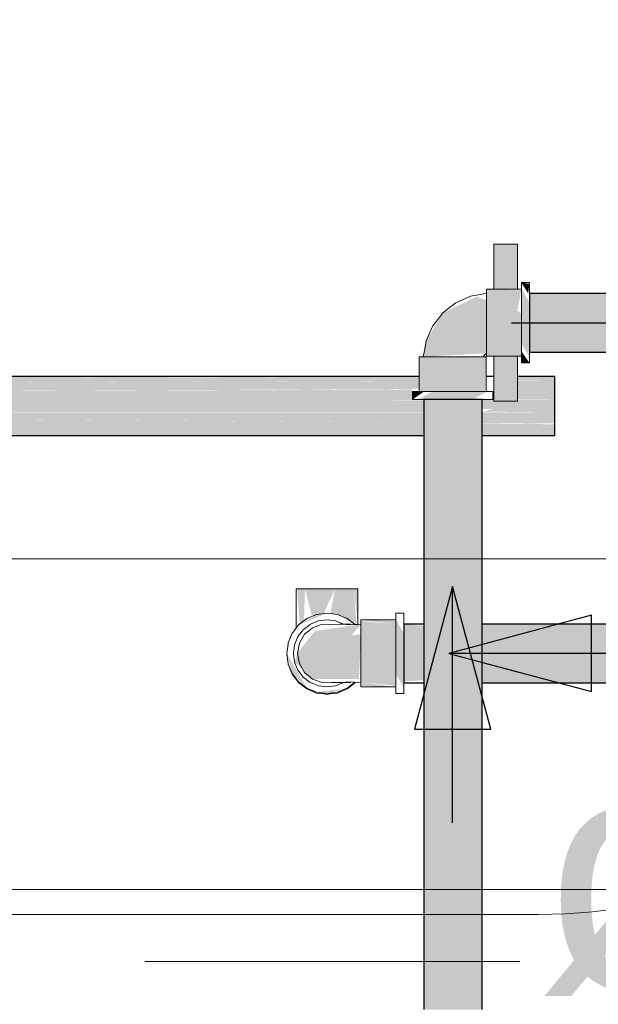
# Model space of a CAD drawing. Header units: millimetres. Extents: x 567 to 934, y -1 to 364.
# Tile 607 of 656: x 748.204 to 748.694, y 101.327 to 102.16. Entities that reach past the tile are written whole.
import ezdxf

# ---------------------------------------------------------------- set-up
doc = ezdxf.new("R2010")
doc.units = ezdxf.units.MM
doc.header["$MEASUREMENT"] = 0
doc.linetypes.add('HIDDEN2', pattern=[0.47625, 0.3175, -0.15875])
doc.linetypes.add('NULL', pattern=[0])
for name, color, linetype, lineweight in [('A-ANNO-SYMB', 7, 'Continuous', 9), ('A-WALL', 7, 'Continuous', 25), ('AF-Condutos', 140, 'Continuous', 25), ('AF-Condutos Reúso', 200, 'Continuous', 25), ('AF-Conexões', 152, 'Continuous', 18), ('AF-Peça de utilização', 152, 'Continuous', 18), ('AF-Registro', 253, 'Continuous', 18), ('AF-Sentido conduto', 140, 'Continuous', 30), ('AF-Textos conduto', 7, 'Continuous', 9), ('DI-Detalhes', 1, 'HIDDEN2', 9)]:
    doc.layers.add(name, color=color, linetype=linetype, lineweight=lineweight)
doc.styles.add('Arial', font='arial.ttf')

msp = doc.modelspace()

# ---------------------------------------------------------------- hatches: boundary and pattern name
at = {"layer": 'AF-Condutos', "linetype": 'Continuous'}
for points in [[(748.63599, 101.92864), (748.63599, 101.91848), (748.80599, 101.91848), (748.80599, 101.92864)], [(748.63599, 101.88909), (748.80599, 101.88909), (748.80599, 101.91848), (748.63599, 101.91848)], [(748.80599, 101.87892), (748.80599, 101.88909), (748.63599, 101.88909), (748.63599, 101.87892)], [(748.59599, 101.32213), (748.59599, 101.83878), (748.54654, 101.83878), (748.54654, 101.32213)], [(748.52955, 101.64864), (748.52955, 101.6), (748.54654, 101.60101), (748.54654, 101.64724)], [(748.59599, 101.64864), (748.59599, 101.59892), (748.80599, 101.59892), (748.80599, 101.64864)]]:
    msp.add_hatch(color=151, dxfattribs=at).paths.add_polyline_path(points)
at = {"layer": 'AF-Condutos Reúso', "linetype": 'Continuous'}
for points in [[(748.54258, 101.85809), (747.87878, 101.85807), (747.87878, 101.85697), (748.54258, 101.85799)], [(747.87878, 101.85697), (747.87878, 101.85668), (748.54258, 101.8579)], [(747.87878, 101.85668), (747.87878, 101.85488), (748.54258, 101.85499), (748.54258, 101.85788)], [(748.54258, 101.85487), (747.87878, 101.85484), (747.87878, 101.85245), (748.54258, 101.85461)], [(747.87878, 101.85245), (747.87878, 101.85183), (748.54258, 101.85447), (748.54258, 101.85461)], [(747.87878, 101.85183), (747.87878, 101.84792), (748.54258, 101.84806), (748.54258, 101.85443)], [(748.6258, 101.85803), (748.6258, 101.85495), (748.65752, 101.85488), (748.65752, 101.85809)], [(748.65752, 101.85488), (748.6258, 101.85478), (748.6258, 101.84808), (748.65752, 101.84792)], [(747.87878, 101.84792), (748.54258, 101.84792), (748.54258, 101.84806)], [(747.87878, 101.84377), (748.54258, 101.83921), (748.2189, 101.84558), (748.54258, 101.84734), (748.10773, 101.84558), (748.54258, 101.84791), (747.87878, 101.84787), (747.87878, 101.84461)], [(748.53699, 101.83862), (748.53699, 101.83925), (747.87878, 101.84377), (747.87878, 101.83842)], [(748.53699, 101.84788), (748.09276, 101.84558), (748.53699, 101.8476)], [(748.53699, 101.84728), (748.2189, 101.84558), (748.53699, 101.83932)], [(748.65752, 101.84792), (748.6258, 101.84779), (748.6258, 101.83878), (748.65752, 101.83842)], [(747.29409, 101.83827), (747.29409, 101.83739), (748.65752, 101.82803)], [(748.54654, 101.83862), (747.87878, 101.83842), (748.53699, 101.83842)], [(748.43648, 101.83739), (747.89072, 101.83485), (747.89072, 101.83395), (748.65752, 101.83842), (747.87878, 101.83836)], [(748.48118, 101.83739), (747.87878, 101.83388), (748.54654, 101.82886), (748.54654, 101.83103), (748.6058, 101.83078), (748.54654, 101.83392), (748.54654, 101.83739)], [(748.43648, 101.83739), (747.89072, 101.83834), (747.89072, 101.83485)], [(748.59599, 101.83807), (748.59599, 101.8313), (748.65752, 101.82803), (748.65752, 101.83842)], [(747.89072, 101.82803), (748.54654, 101.82803), (748.54654, 101.82879), (747.89072, 101.8333)], [(748.54654, 101.81931), (748.54654, 101.82802), (747.90099, 101.82798), (747.89072, 101.82385), (748.65752, 101.81853)], [(748.65752, 101.82803), (748.6058, 101.83078), (748.59599, 101.82849)], [(748.59599, 101.81897), (748.65752, 101.81853), (748.65752, 101.82803), (748.59599, 101.82802)], [(747.90099, 101.81853), (748.54654, 101.81853), (748.54654, 101.81929), (747.90099, 101.82372)], [(748.04487, 101.81598), (748.54654, 101.81254), (748.54654, 101.81778), (748.65752, 101.81853), (747.90699, 101.81849), (747.90699, 101.8154)], [(748.65752, 101.81178), (748.65752, 101.81778), (748.59599, 101.81828), (748.59599, 101.8122)], [(748.65752, 101.81158), (748.65752, 101.81178), (748.04487, 101.81598), (747.90099, 101.81538), (748.61676, 101.81178), (747.90699, 101.81178)], [(747.90099, 101.81012), (748.54654, 101.80862), (748.54654, 101.81136)], [(748.54654, 101.81147), (748.54654, 101.81157), (747.90527, 101.81156), (747.90527, 101.81013)], [(747.90527, 101.81013), (748.54654, 101.81136), (748.54654, 101.81147)], [(748.54654, 101.8085), (748.54654, 101.80862), (747.90527, 101.81011), (747.90527, 101.80836)], [(747.90699, 101.81178), (748.54654, 101.81178), (748.54654, 101.81213), (747.90699, 101.81535)], [(747.90699, 101.81158), (748.54654, 101.81161), (747.90699, 101.81178)], [(748.65752, 101.80836), (748.65752, 101.81158), (748.59599, 101.81158), (748.59599, 101.80851)], [(747.90527, 101.80836), (748.54654, 101.80836), (748.54654, 101.8085)]]:
    msp.add_hatch(color=201, dxfattribs=at).paths.add_polyline_path(points)
at = {"layer": 'AF-Conexões', "linetype": 'Continuous'}
for points in [[(748.63599, 101.93662), (748.62918, 101.93778), (748.63495, 101.92864)], [(748.59979, 101.93218), (748.59979, 101.91113), (748.62918, 101.91113), (748.6258, 101.91418), (748.62918, 101.93121)], [(748.62918, 101.93323), (748.62918, 101.88678), (748.63599, 101.87434), (748.63599, 101.92078)], [(748.54857, 101.88856), (748.54609, 101.87498), (748.59979, 101.87793), (748.59979, 101.92276), (748.59137, 101.92583), (748.56274, 101.91203)], [(748.62918, 101.89643), (748.62918, 101.91113), (748.59979, 101.91113), (748.59979, 101.89643)], [(748.59979, 101.87538), (748.62918, 101.87538), (748.62918, 101.89643), (748.59979, 101.89643)], [(748.62918, 101.86978), (748.63599, 101.86978), (748.62918, 101.87974)], [(748.54258, 101.87498), (748.54258, 101.84558), (748.59842, 101.84558), (748.59939, 101.87498)], [(748.53699, 101.84558), (748.53699, 101.83878), (748.54695, 101.84558)], [(748.60043, 101.84558), (748.55399, 101.84558), (748.54155, 101.83878), (748.58798, 101.83878)], [(748.46455, 101.65778), (748.45575, 101.65662), (748.44052, 101.64782)], [(748.49336, 101.65218), (748.52276, 101.64838), (748.52276, 101.65121)], [(748.49336, 101.65121), (748.49336, 101.61643), (748.52276, 101.60958), (748.52276, 101.64838)], [(748.52276, 101.65323), (748.52276, 101.60678), (748.52955, 101.59434), (748.52955, 101.64078)], [(748.43962, 101.62404), (748.43712, 101.61643), (748.4523, 101.60207), (748.49167, 101.6021), (748.49336, 101.63992), (748.4853, 101.63902), (748.49336, 101.64843), (748.45432, 101.64272)], [(748.43063, 101.62365), (748.43511, 101.60678), (748.44756, 101.59434)], [(748.52276, 101.6037), (748.52276, 101.60958), (748.49336, 101.61643), (748.49336, 101.6037)], [(748.52276, 101.59635), (748.52276, 101.6037), (748.49336, 101.6037), (748.49336, 101.59919)], [(748.48156, 101.59434), (748.45575, 101.59094), (748.46455, 101.58978)], [(748.49336, 101.59635), (748.52276, 101.59538), (748.49413, 101.59911)]]:
    msp.add_hatch(color=161, dxfattribs=at).paths.add_polyline_path(points)
at = {"layer": 'AF-Peça de utilização', "linetype": 'Continuous'}
for points in [[(748.44144, 101.64853), (748.44503, 101.65128), (748.44603, 101.67848), (748.43925, 101.67848)], [(748.45146, 101.65606), (748.45146, 101.67848), (748.44603, 101.67848)], [(748.45143, 101.65619), (748.46176, 101.65745), (748.47134, 101.67848), (748.45146, 101.67848)], [(748.47134, 101.67848), (748.46734, 101.65741), (748.47134, 101.65689)], [(748.48946, 101.6483), (748.48725, 101.67848), (748.47134, 101.67848), (748.47134, 101.65746)], [(748.49075, 101.64834), (748.49075, 101.67848), (748.48725, 101.67848)]]:
    msp.add_hatch(color=161, dxfattribs=at).paths.add_polyline_path(points)
at = {"layer": 'AF-Registro', "linetype": 'Continuous'}
for points in [[(748.6258, 101.93218), (748.6258, 101.97018), (748.6058, 101.97018), (748.6058, 101.93218)], [(748.6058, 101.87538), (748.6058, 101.83738), (748.6258, 101.83738), (748.6258, 101.87538), (748.61223, 101.87538)]]:
    msp.add_hatch(color=254, dxfattribs=at).paths.add_polyline_path(points)

# ---------------------------------------------------------------- linework, layer by layer
at = {"layer": 'A-ANNO-SYMB', "color": 8, "linetype": 'Continuous', "lineweight": 5}
msp.add_line((746.97823, 101.40273), (748.6434, 101.40273), dxfattribs=at)
msp.add_arc((748.6434, 101.85273), 0.45, 270, 0, dxfattribs=at)
at = {"layer": 'A-WALL', "color": 8, "lineweight": 5}
for p, q in [((748.79099, 101.70378), (746.89099, 101.70378)), ((746.42099, 101.42378), (749.07099, 101.42378))]:
    msp.add_line(p, q, dxfattribs=at)
at = {"layer": 'AF-Condutos'}
for p, q in [((748.63599, 101.92864), (748.63599, 101.92543)), ((748.71181, 101.92864), (748.63599, 101.92864)), ((748.63599, 101.92543), (748.63599, 101.91848)), ((748.63599, 101.91848), (748.63599, 101.90898)), ((748.63599, 101.90898), (748.63599, 101.89858)), ((748.63599, 101.89858), (748.63599, 101.88909)), ((748.63599, 101.88909), (748.63599, 101.88213)), ((748.63599, 101.88213), (748.63599, 101.87892)), ((748.63599, 101.87892), (748.71181, 101.87892)), ((748.54654, 101.83878), (748.54654, 101.80836)), ((748.55076, 101.83878), (748.54654, 101.83878)), ((748.55849, 101.83878), (748.55076, 101.83878)), ((748.56837, 101.83878), (748.55849, 101.83878)), ((748.57871, 101.83878), (748.56837, 101.83878)), ((748.58772, 101.83878), (748.57871, 101.83878)), ((748.59382, 101.83878), (748.58772, 101.83878)), ((748.59599, 101.83878), (748.59382, 101.83878)), ((748.59599, 101.80836), (748.59599, 101.83878)), ((748.54654, 101.80836), (748.54654, 101.64864)), ((748.59599, 101.64864), (748.59599, 101.80836)), ((748.52955, 101.64864), (748.52955, 101.64756)), ((748.54654, 101.64864), (748.52955, 101.64864)), ((748.52955, 101.64756), (748.52955, 101.64236)), ((748.54654, 101.64864), (748.54654, 101.59892)), ((748.80599, 101.64864), (748.59599, 101.64864)), ((748.59599, 101.59892), (748.59599, 101.64864)), ((748.52955, 101.64236), (748.52955, 101.63395)), ((748.52955, 101.63395), (748.52955, 101.62378)), ((748.52955, 101.62378), (748.52955, 101.61361)), ((748.52955, 101.61361), (748.52955, 101.6052)), ((748.52955, 101.6052), (748.52955, 101.6)), ((748.52955, 101.6), (748.52955, 101.59892)), ((748.52955, 101.59892), (748.54654, 101.59892)), ((748.54654, 101.59892), (748.54654, 101.32213)), ((748.59599, 101.59892), (748.80599, 101.59892)), ((748.59599, 101.32213), (748.59599, 101.59892))]:
    msp.add_line(p, q, dxfattribs=at)
at = {"layer": 'AF-Condutos Reúso'}
for p, q in [((748.54258, 101.85809), (747.87878, 101.85809)), ((748.6058, 101.85809), (748.59939, 101.85809)), ((748.65752, 101.85809), (748.6258, 101.85809)), ((748.65752, 101.85488), (748.65752, 101.85809)), ((748.65752, 101.84792), (748.65752, 101.85488)), ((748.65752, 101.84558), (748.65752, 101.84792)), ((748.65752, 101.83878), (748.65752, 101.84558)), ((748.65752, 101.83842), (748.65752, 101.83878)), ((748.65752, 101.83739), (748.65752, 101.83842)), ((748.65752, 101.82803), (748.65752, 101.83739)), ((748.65752, 101.82378), (748.65752, 101.82803)), ((748.65752, 101.81853), (748.65752, 101.82378)), ((748.65752, 101.81778), (748.65752, 101.81853)), ((748.65752, 101.81598), (748.65752, 101.81778)), ((748.65752, 101.81178), (748.65752, 101.81598)), ((748.65752, 101.81158), (748.65752, 101.81178)), ((748.65752, 101.80836), (748.65752, 101.81158)), ((747.90527, 101.80836), (748.54654, 101.80836)), ((748.59599, 101.80836), (748.65752, 101.80836))]:
    msp.add_line(p, q, dxfattribs=at)
at = {"layer": 'AF-Conexões'}
for p, q in [((748.62918, 101.93778), (748.62918, 101.93662)), ((748.63599, 101.93778), (748.62918, 101.93778)), ((748.62918, 101.93662), (748.62918, 101.93323)), ((748.63599, 101.93662), (748.63599, 101.93778)), ((748.63599, 101.93323), (748.63599, 101.93662)), ((748.5862, 101.9262), (748.57991, 101.92337)), ((748.59452, 101.92772), (748.5862, 101.9262)), ((748.59979, 101.92868), (748.59452, 101.92772)), ((748.59979, 101.93218), (748.59979, 101.93121)), ((748.6058, 101.93218), (748.59979, 101.93218)), ((748.59979, 101.93121), (748.59979, 101.92868)), ((748.59979, 101.92715), (748.59979, 101.92868)), ((748.59979, 101.92868), (748.59979, 101.92838)), ((748.59979, 101.92838), (748.59979, 101.92386)), ((748.59979, 101.92276), (748.59979, 101.92715)), ((748.6258, 101.93218), (748.6058, 101.93218)), ((748.62918, 101.93218), (748.6258, 101.93218)), ((748.62918, 101.93323), (748.62918, 101.93218)), ((748.62918, 101.93218), (748.62918, 101.92782)), ((748.62918, 101.93121), (748.62918, 101.93218)), ((748.62918, 101.92838), (748.62918, 101.93121)), ((748.62918, 101.92386), (748.62918, 101.92838)), ((748.62918, 101.92782), (748.62918, 101.92078)), ((748.63599, 101.92864), (748.63599, 101.93323)), ((748.63599, 101.92782), (748.63599, 101.92864)), ((748.63599, 101.92078), (748.63599, 101.92782)), ((748.57361, 101.92054), (748.56818, 101.91629)), ((748.57991, 101.92337), (748.57361, 101.92054)), ((748.59979, 101.92386), (748.59979, 101.91798)), ((748.59979, 101.91604), (748.59979, 101.92276)), ((748.59979, 101.91798), (748.59979, 101.91418)), ((748.62918, 101.91798), (748.62918, 101.92386)), ((748.62918, 101.92078), (748.62918, 101.91258)), ((748.62918, 101.91418), (748.62918, 101.91798)), ((748.63599, 101.91258), (748.63599, 101.92078)), ((748.56274, 101.91203), (748.55848, 101.90659)), ((748.56818, 101.91629), (748.56274, 101.91203)), ((748.59979, 101.90781), (748.59979, 101.91604)), ((748.59979, 101.91418), (748.59979, 101.91113)), ((748.59979, 101.91113), (748.59979, 101.90378)), ((748.62918, 101.91113), (748.62918, 101.91418)), ((748.62918, 101.91258), (748.62918, 101.90378)), ((748.62918, 101.90378), (748.62918, 101.91113)), ((748.63599, 101.90378), (748.63599, 101.91258)), ((748.55422, 101.90116), (748.5514, 101.89486)), ((748.55848, 101.90659), (748.55422, 101.90116)), ((748.59979, 101.89908), (748.59979, 101.90781)), ((748.59979, 101.90378), (748.59979, 101.89643)), ((748.62918, 101.89643), (748.62918, 101.90378)), ((748.62918, 101.90378), (748.62918, 101.89498)), ((748.63599, 101.89498), (748.63599, 101.90378)), ((748.5514, 101.89486), (748.54857, 101.88856)), ((748.59979, 101.89088), (748.59979, 101.89908)), ((748.59979, 101.89643), (748.59979, 101.89338)), ((748.59979, 101.89338), (748.59979, 101.88958)), ((748.62918, 101.89338), (748.62918, 101.89643)), ((748.62918, 101.89498), (748.62918, 101.88678)), ((748.62918, 101.88958), (748.62918, 101.89338)), ((748.63599, 101.88678), (748.63599, 101.89498)), ((748.54857, 101.88856), (748.54704, 101.88025)), ((748.59979, 101.88415), (748.59979, 101.89088)), ((748.59979, 101.88958), (748.59979, 101.8837)), ((748.62918, 101.8837), (748.62918, 101.88958)), ((748.62918, 101.88678), (748.62918, 101.87974)), ((748.63599, 101.87974), (748.63599, 101.88678)), ((748.54704, 101.88025), (748.54609, 101.87498)), ((748.59684, 101.87498), (748.59809, 101.87667)), ((748.59809, 101.87667), (748.59979, 101.87793)), ((748.59979, 101.8796), (748.59979, 101.88415)), ((748.59979, 101.8837), (748.59979, 101.87919)), ((748.59979, 101.87793), (748.59979, 101.8796)), ((748.59979, 101.87919), (748.59979, 101.87793)), ((748.59979, 101.87793), (748.59979, 101.87635)), ((748.59979, 101.87635), (748.59979, 101.87538)), ((748.62918, 101.87919), (748.62918, 101.8837)), ((748.62918, 101.87974), (748.62918, 101.87538)), ((748.62918, 101.87635), (748.62918, 101.87919)), ((748.62918, 101.87538), (748.62918, 101.87635)), ((748.63599, 101.87892), (748.63599, 101.87974)), ((748.63599, 101.87434), (748.63599, 101.87892)), ((748.54356, 101.87498), (748.54258, 101.87498)), ((748.54258, 101.87498), (748.54258, 101.85809)), ((748.54609, 101.87498), (748.54356, 101.87498)), ((748.54609, 101.87498), (748.54761, 101.87498)), ((748.54639, 101.87498), (748.54609, 101.87498)), ((748.5509, 101.87498), (748.54639, 101.87498)), ((748.54761, 101.87498), (748.552, 101.87498)), ((748.55679, 101.87498), (748.5509, 101.87498)), ((748.552, 101.87498), (748.55872, 101.87498)), ((748.56364, 101.87498), (748.55679, 101.87498)), ((748.55872, 101.87498), (748.56696, 101.87498)), ((748.57099, 101.87498), (748.56364, 101.87498)), ((748.56696, 101.87498), (748.57132, 101.87498)), ((748.57833, 101.87498), (748.57099, 101.87498)), ((748.57132, 101.87498), (748.57569, 101.87498)), ((748.57569, 101.87498), (748.58389, 101.87498)), ((748.58519, 101.87498), (748.57833, 101.87498)), ((748.58389, 101.87498), (748.59062, 101.87498)), ((748.59107, 101.87498), (748.58519, 101.87498)), ((748.59062, 101.87498), (748.59516, 101.87498)), ((748.59558, 101.87498), (748.59107, 101.87498)), ((748.59516, 101.87498), (748.59684, 101.87498)), ((748.59684, 101.87498), (748.59558, 101.87498)), ((748.59842, 101.87498), (748.59684, 101.87498)), ((748.59939, 101.87498), (748.59842, 101.87498)), ((748.59939, 101.85809), (748.59939, 101.87498)), ((748.59979, 101.87538), (748.6058, 101.87538)), ((748.6058, 101.87538), (748.6258, 101.87538)), ((748.6258, 101.87538), (748.62918, 101.87538)), ((748.62918, 101.87538), (748.62918, 101.87434)), ((748.62918, 101.87434), (748.62918, 101.87094)), ((748.62918, 101.87094), (748.62918, 101.86978)), ((748.62918, 101.86978), (748.63599, 101.86978)), ((748.63599, 101.87094), (748.63599, 101.87434)), ((748.63599, 101.86978), (748.63599, 101.87094)), ((748.54258, 101.85809), (748.54258, 101.84558)), ((748.59939, 101.84558), (748.59939, 101.85809)), ((748.53815, 101.84558), (748.53699, 101.84558)), ((748.53699, 101.84558), (748.53699, 101.83878)), ((748.54155, 101.84558), (748.53815, 101.84558)), ((748.54258, 101.84558), (748.54155, 101.84558)), ((748.54695, 101.84558), (748.54258, 101.84558)), ((748.54258, 101.84558), (748.54356, 101.84558)), ((748.54356, 101.84558), (748.54639, 101.84558)), ((748.54639, 101.84558), (748.5509, 101.84558)), ((748.55399, 101.84558), (748.54695, 101.84558)), ((748.5509, 101.84558), (748.55679, 101.84558)), ((748.56219, 101.84558), (748.55399, 101.84558)), ((748.55679, 101.84558), (748.56364, 101.84558)), ((748.57099, 101.84558), (748.56219, 101.84558)), ((748.56364, 101.84558), (748.57099, 101.84558)), ((748.57979, 101.84558), (748.57099, 101.84558)), ((748.57099, 101.84558), (748.57833, 101.84558)), ((748.57833, 101.84558), (748.58519, 101.84558)), ((748.58798, 101.84558), (748.57979, 101.84558)), ((748.58519, 101.84558), (748.59107, 101.84558)), ((748.59503, 101.84558), (748.58798, 101.84558)), ((748.59107, 101.84558), (748.59558, 101.84558)), ((748.59939, 101.84558), (748.59503, 101.84558)), ((748.59558, 101.84558), (748.59842, 101.84558)), ((748.59842, 101.84558), (748.59939, 101.84558)), ((748.60043, 101.84558), (748.59939, 101.84558)), ((748.60383, 101.84558), (748.60043, 101.84558)), ((748.60498, 101.84558), (748.60383, 101.84558)), ((748.60498, 101.83878), (748.60498, 101.84558)), ((748.53699, 101.83878), (748.53815, 101.83878)), ((748.53815, 101.83878), (748.54155, 101.83878)), ((748.54155, 101.83878), (748.54654, 101.83878)), ((748.54654, 101.83878), (748.54695, 101.83878)), ((748.54695, 101.83878), (748.55399, 101.83878)), ((748.55399, 101.83878), (748.56219, 101.83878)), ((748.56219, 101.83878), (748.57099, 101.83878)), ((748.57099, 101.83878), (748.57979, 101.83878)), ((748.57979, 101.83878), (748.58798, 101.83878)), ((748.58798, 101.83878), (748.59503, 101.83878)), ((748.59503, 101.83878), (748.59599, 101.83878)), ((748.59599, 101.83878), (748.60043, 101.83878)), ((748.60043, 101.83878), (748.60383, 101.83878)), ((748.60383, 101.83878), (748.60498, 101.83878)), ((748.44756, 101.65323), (748.44052, 101.64782)), ((748.45575, 101.65662), (748.44756, 101.65323)), ((748.45721, 101.65121), (748.45056, 101.64846)), ((748.46455, 101.65778), (748.45575, 101.65662)), ((748.46455, 101.65218), (748.45721, 101.65121)), ((748.46692, 101.65747), (748.46455, 101.65778)), ((748.47191, 101.65121), (748.46455, 101.65218)), ((748.47336, 101.65662), (748.46692, 101.65747)), ((748.47843, 101.64852), (748.47191, 101.65121)), ((748.48156, 101.65323), (748.47336, 101.65662)), ((748.48803, 101.64826), (748.48156, 101.65323)), ((748.49336, 101.65218), (748.49336, 101.65121)), ((748.52276, 101.65218), (748.49336, 101.65218)), ((748.49336, 101.65121), (748.49336, 101.64843)), ((748.52276, 101.65778), (748.52276, 101.65662)), ((748.52955, 101.65778), (748.52276, 101.65778)), ((748.52276, 101.65662), (748.52276, 101.65323)), ((748.52276, 101.65323), (748.52276, 101.65218)), ((748.52276, 101.65218), (748.52276, 101.64782)), ((748.52276, 101.65121), (748.52276, 101.65218)), ((748.52276, 101.64838), (748.52276, 101.65121)), ((748.52955, 101.65662), (748.52955, 101.65778)), ((748.52955, 101.65323), (748.52955, 101.65662)), ((748.52955, 101.64864), (748.52955, 101.65323)), ((748.4366, 101.64272), (748.43574, 101.6416)), ((748.43836, 101.64501), (748.4366, 101.64272)), ((748.44052, 101.64782), (748.43836, 101.64501)), ((748.4436, 101.64272), (748.43996, 101.63798)), ((748.44448, 101.64386), (748.4436, 101.64272)), ((748.45035, 101.64838), (748.44448, 101.64386)), ((748.44896, 101.64272), (748.44558, 101.63992)), ((748.4523, 101.6455), (748.44896, 101.64272)), ((748.45056, 101.64846), (748.45035, 101.64838)), ((748.46053, 101.64843), (748.4523, 101.6455)), ((748.46188, 101.6481), (748.46053, 101.64843)), ((748.46827, 101.64836), (748.46188, 101.6481)), ((748.47526, 101.64853), (748.46827, 101.64836)), ((748.47843, 101.64852), (748.47526, 101.64853)), ((748.47858, 101.64852), (748.47843, 101.64852)), ((748.48471, 101.64849), (748.47858, 101.64852)), ((748.48069, 101.64797), (748.48471, 101.64849)), ((748.48694, 101.64822), (748.48069, 101.64797)), ((748.48803, 101.64826), (748.48694, 101.64822)), ((748.49075, 101.64834), (748.48803, 101.64826)), ((748.49314, 101.64842), (748.49075, 101.64834)), ((748.49336, 101.64843), (748.49314, 101.64842)), ((748.49336, 101.64843), (748.49336, 101.64838)), ((748.49336, 101.6455), (748.49336, 101.64843)), ((748.49336, 101.64838), (748.49336, 101.64386)), ((748.49336, 101.64272), (748.49336, 101.6455)), ((748.49336, 101.64386), (748.49336, 101.63798)), ((748.49336, 101.63992), (748.49336, 101.64272)), ((748.52276, 101.64386), (748.52276, 101.64838)), ((748.52276, 101.64782), (748.52276, 101.64078)), ((748.52276, 101.63798), (748.52276, 101.64386)), ((748.52955, 101.64782), (748.52955, 101.64864)), ((748.52955, 101.64078), (748.52955, 101.64782)), ((748.43511, 101.64078), (748.43171, 101.63258)), ((748.43574, 101.6416), (748.43511, 101.64078)), ((748.43996, 101.63798), (748.43712, 101.63113)), ((748.44558, 101.63992), (748.44118, 101.63238)), ((748.49336, 101.63238), (748.49336, 101.63992)), ((748.49336, 101.63798), (748.49336, 101.63113)), ((748.52276, 101.64078), (748.52276, 101.63258)), ((748.52276, 101.63113), (748.52276, 101.63798)), ((748.52955, 101.63258), (748.52955, 101.64078)), ((748.43158, 101.63156), (748.43056, 101.62378)), ((748.43171, 101.63258), (748.43158, 101.63156)), ((748.43712, 101.63113), (748.43616, 101.62378)), ((748.44118, 101.63238), (748.43966, 101.62378)), ((748.49336, 101.62378), (748.49336, 101.63238)), ((748.49336, 101.63113), (748.49336, 101.62378)), ((748.52276, 101.63258), (748.52276, 101.62378)), ((748.52276, 101.62378), (748.52276, 101.63113)), ((748.52955, 101.62378), (748.52955, 101.63258)), ((748.43056, 101.62378), (748.43061, 101.62343)), ((748.43061, 101.62343), (748.43171, 101.61498)), ((748.43616, 101.62378), (748.43712, 101.61643)), ((748.43966, 101.62378), (748.44118, 101.61519)), ((748.49336, 101.62378), (748.49336, 101.61643)), ((748.49336, 101.61519), (748.49336, 101.62378)), ((748.52276, 101.62378), (748.52276, 101.61498)), ((748.52276, 101.61643), (748.52276, 101.62378)), ((748.52955, 101.61498), (748.52955, 101.62378)), ((748.43171, 101.61498), (748.43511, 101.60678)), ((748.43712, 101.61643), (748.43996, 101.60958)), ((748.43996, 101.60958), (748.44448, 101.6037)), ((748.44118, 101.61519), (748.44558, 101.60765)), ((748.49336, 101.61643), (748.49336, 101.60958)), ((748.49336, 101.60765), (748.49336, 101.61519)), ((748.49336, 101.60958), (748.49336, 101.6037)), ((748.52276, 101.60958), (748.52276, 101.61643)), ((748.52276, 101.61498), (748.52276, 101.60678)), ((748.52276, 101.6037), (748.52276, 101.60958)), ((748.52955, 101.60678), (748.52955, 101.61498)), ((748.43511, 101.60678), (748.44052, 101.59974)), ((748.44448, 101.6037), (748.45035, 101.59919)), ((748.44558, 101.60765), (748.4523, 101.60207)), ((748.4523, 101.60207), (748.46053, 101.59914)), ((748.49336, 101.6034), (748.49336, 101.60765)), ((748.49336, 101.6037), (748.49336, 101.59919)), ((748.49336, 101.60207), (748.49336, 101.6034)), ((748.49336, 101.59914), (748.49336, 101.60207)), ((748.52276, 101.60678), (748.52276, 101.59974)), ((748.52276, 101.59919), (748.52276, 101.6037)), ((748.52955, 101.59974), (748.52955, 101.60678)), ((748.44052, 101.59974), (748.44756, 101.59434)), ((748.44756, 101.59434), (748.45575, 101.59094)), ((748.45035, 101.59919), (748.45417, 101.59761)), ((748.45417, 101.59761), (748.45721, 101.59635)), ((748.45721, 101.59635), (748.46455, 101.59538)), ((748.46053, 101.59914), (748.46188, 101.59946)), ((748.46188, 101.59946), (748.46827, 101.59921)), ((748.46455, 101.59538), (748.47191, 101.59635)), ((748.46827, 101.59921), (748.47526, 101.59903)), ((748.47191, 101.59635), (748.47843, 101.59905)), ((748.47336, 101.59094), (748.48156, 101.59434)), ((748.47526, 101.59903), (748.47843, 101.59905)), ((748.47843, 101.59905), (748.47858, 101.59905)), ((748.47858, 101.59905), (748.48471, 101.59907)), ((748.48471, 101.59907), (748.48069, 101.59959)), ((748.48069, 101.59959), (748.48694, 101.59934)), ((748.48156, 101.59434), (748.48802, 101.5993)), ((748.48694, 101.59934), (748.48803, 101.5993)), ((748.48803, 101.5993), (748.49336, 101.59914)), ((748.49336, 101.59919), (748.49336, 101.59914)), ((748.49336, 101.59914), (748.49336, 101.59635)), ((748.49336, 101.59635), (748.49336, 101.59538)), ((748.49336, 101.59538), (748.52276, 101.59538)), ((748.52276, 101.59974), (748.52276, 101.59538)), ((748.52276, 101.59635), (748.52276, 101.59919)), ((748.52276, 101.59538), (748.52276, 101.59635)), ((748.52276, 101.59538), (748.52276, 101.59434)), ((748.52276, 101.59434), (748.52276, 101.59094)), ((748.52955, 101.59892), (748.52955, 101.59974)), ((748.52955, 101.59434), (748.52955, 101.59892)), ((748.52955, 101.59094), (748.52955, 101.59434)), ((748.45575, 101.59094), (748.46455, 101.58978)), ((748.46455, 101.58978), (748.47336, 101.59094)), ((748.52276, 101.59094), (748.52276, 101.58978)), ((748.52276, 101.58978), (748.52955, 101.58978)), ((748.52955, 101.58978), (748.52955, 101.59094))]:
    msp.add_line(p, q, dxfattribs=at)
at = {"layer": 'AF-Peça de utilização'}
for p, q in [((748.43925, 101.67848), (748.43836, 101.67848)), ((748.43836, 101.67848), (748.43836, 101.64863)), ((748.44187, 101.67848), (748.43925, 101.67848)), ((748.44603, 101.67848), (748.44187, 101.67848)), ((748.45146, 101.67848), (748.44603, 101.67848)), ((748.45778, 101.67848), (748.45146, 101.67848)), ((748.46455, 101.67848), (748.45778, 101.67848)), ((748.47134, 101.67848), (748.46455, 101.67848)), ((748.47766, 101.67848), (748.47134, 101.67848)), ((748.48309, 101.67848), (748.47766, 101.67848)), ((748.48725, 101.67848), (748.48309, 101.67848)), ((748.48987, 101.67848), (748.48725, 101.67848)), ((748.49075, 101.67848), (748.48987, 101.67848)), ((748.49075, 101.64834), (748.49075, 101.67848)), ((748.43836, 101.64863), (748.43836, 101.64501)), ((748.43061, 101.62343), (748.43056, 101.62308)), ((748.43056, 101.62308), (748.43158, 101.6153)), ((748.43158, 101.6153), (748.43171, 101.61428)), ((748.43171, 101.61428), (748.43185, 101.61396)), ((748.43185, 101.61396), (748.43448, 101.6076)), ((748.43448, 101.6076), (748.43511, 101.60608)), ((748.43511, 101.60608), (748.43574, 101.60526)), ((748.43574, 101.60526), (748.43921, 101.60074)), ((748.43921, 101.60074), (748.44052, 101.59904)), ((748.44052, 101.59904), (748.44183, 101.59803)), ((748.44183, 101.59803), (748.44756, 101.59364)), ((748.44756, 101.59364), (748.44955, 101.59281)), ((748.44955, 101.59281), (748.45575, 101.59024)), ((748.47583, 101.59126), (748.47957, 101.59281)), ((748.47957, 101.59281), (748.48156, 101.59364)), ((748.48156, 101.59364), (748.48354, 101.59516)), ((748.48354, 101.59516), (748.4886, 101.59904)), ((748.45575, 101.59024), (748.46189, 101.58943)), ((748.46189, 101.58943), (748.46455, 101.58908)), ((748.46455, 101.58908), (748.46721, 101.58943)), ((748.46721, 101.58943), (748.47089, 101.58991)), ((748.47089, 101.58991), (748.47336, 101.59024)), ((748.47336, 101.59024), (748.47583, 101.59126))]:
    msp.add_line(p, q, dxfattribs=at)
at = {"layer": 'AF-Registro'}
for p, q in [((748.6058, 101.97018), (748.6058, 101.93218)), ((748.6258, 101.97018), (748.6058, 101.97018)), ((748.6258, 101.93218), (748.6258, 101.97018)), ((748.6058, 101.87538), (748.6058, 101.85809)), ((748.6258, 101.85809), (748.6258, 101.87538)), ((748.6058, 101.85809), (748.6058, 101.83738)), ((748.6258, 101.83738), (748.6258, 101.85809)), ((748.6058, 101.83738), (748.6258, 101.83738))]:
    msp.add_line(p, q, dxfattribs=at)
at = {"layer": 'AF-Sentido conduto'}
for p, q in [((748.57099, 101.68045), (748.53863, 101.55971)), ((748.60334, 101.55971), (748.57099, 101.68045)), ((748.68851, 101.65613), (748.56777, 101.62378)), ((748.68851, 101.59143), (748.68851, 101.65613)), ((748.56777, 101.62378), (748.68851, 101.59143)), ((748.53863, 101.55971), (748.60334, 101.55971))]:
    msp.add_line(p, q, dxfattribs=at)
for points in [[(748.62099, 101.90378), (748.82099, 101.90378)], [(748.57099, 101.48045), (748.57099, 101.68045)], [(748.76777, 101.62378), (748.56777, 101.62378)]]:
    msp.add_lwpolyline(points, dxfattribs=at)
at = {"layer": 'DI-Detalhes'}
msp.add_lwpolyline([(746.51157, 105.58128), (749.10413, 105.58128), (749.10413, 101.36287), (746.51157, 101.36287), (746.51157, 105.58128)], dxfattribs=at)

# ---------------------------------------------------------------- texts
at = {"layer": 'AF-Textos conduto', "linetype": 'NULL', "insert": (748.88352, 101.33371), "char_height": 0.2, "width": 0.9628049, "attachment_point": 8, "line_spacing_factor": 0.6, "style": 'Arial'}
msp.add_mtext('ø25', dxfattribs=at)

doc.saveas('drawing.dxf')
